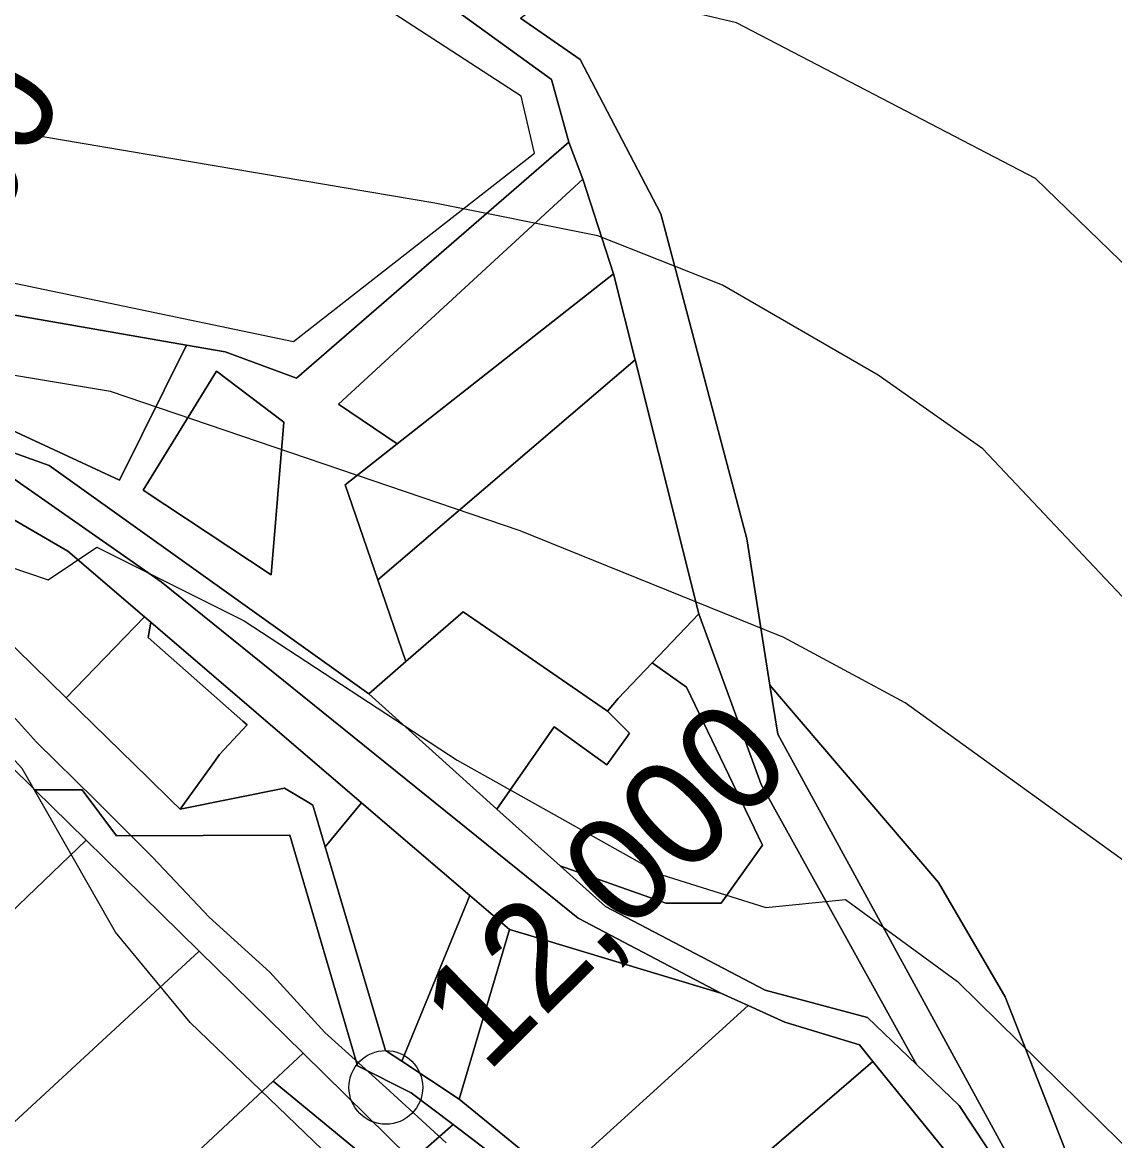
# Model space of a CAD drawing. Extents: x -510989 to -501240, y -1184665 to -1176098.
# Drawn here: x -509696.7 to -509563.3, y -1178915.4 to -1178778.9 of the extents above; entities that cross this region are included whole.
import ezdxf

# ---------------------------------------------------------------- set-up
doc = ezdxf.new("R2010")
doc.units = 0
for name, color, linetype in [('orna_puda', 7, 'Continuous'), ('ostatni_plocha_x_jina_plocha', 7, 'Continuous'), ('ostatni_plocha_x_neplodna_puda', 7, 'Continuous'), ('ostatni_plocha_x_ostatni_komunikace', 7, 'Continuous'), ('STAV_systematicke_odvodneni', 7, 'Continuous'), ('trasovani_toku', 7, 'Continuous'), ('trvaly_travni_porost', 7, 'Continuous'), ('vodni_plocha_x_vodni_tok_v_koryte_umelem', 7, 'Continuous'), ('vrstevnice_01', 7, 'Continuous'), ('vrstevnice_02', 7, 'Continuous'), ('zahrada', 7, 'Continuous'), ('zastavena_plocha_a_nadvori', 7, 'Continuous')]:
    doc.layers.add(name, color=color, linetype=linetype)

msp = doc.modelspace()

# ---------------------------------------------------------------- linework, layer by layer
at = {"layer": 'orna_puda'}
msp.add_lwpolyline([(-509652.84, -1178770.83), (-509632.06, -1178785.91), (-509629.95, -1178793.56), (-509663.21, -1178822.35), (-509671.92, -1178819.14), (-509676.62, -1178818.32), (-509716.28, -1178811.4), (-509733.55, -1178803.53), (-509745, -1178800.55), (-509753.46, -1178795.18), (-509763.27, -1178795.07), (-509780.47, -1178790.38), (-509792.83, -1178785.4), (-509812.54, -1178763.59)], dxfattribs=at)
for points in [[(-509628.25, -1178798.06), (-509624.49, -1178809.64), (-509650.92, -1178830.36), (-509658.08, -1178825.54)], [(-509624.49, -1178809.64), (-509621.87, -1178820.11), (-509653.28, -1178846.99), (-509657.26, -1178835.4), (-509650.92, -1178830.36)], [(-509716.28, -1178811.4), (-509676.62, -1178818.32), (-509684.79, -1178834.81), (-509719.18, -1178818.86)], [(-509621.87, -1178820.11), (-509619.02, -1178831.47), (-509614.09, -1178851.14), (-509619.8, -1178857.11), (-509623.95, -1178861.46), (-509625.24, -1178863.01), (-509637.41, -1178854.64), (-509642.85, -1178850.9), (-509649.85, -1178856.97), (-509653.28, -1178846.99)], [(-509664.75, -1178827.72), (-509666.31, -1178846.37), (-509681.9, -1178836.05), (-509672.96, -1178821.49)]]:
    msp.add_lwpolyline(points, close=True, dxfattribs=at)
at = {"layer": 'ostatni_plocha_x_jina_plocha'}
msp.add_lwpolyline([(-509592.83, -1178905.8), (-509580.92, -1178920.45), (-509607.12, -1178941.83), (-509609.6, -1178939.11), (-509619.24, -1178928.53)], close=True, dxfattribs=at)
at = {"layer": 'ostatni_plocha_x_neplodna_puda'}
for points in [[(-509629.95, -1178793.56), (-509628.25, -1178798.06), (-509658.08, -1178825.54), (-509650.92, -1178830.36), (-509657.26, -1178835.4), (-509653.28, -1178846.99), (-509649.85, -1178856.97), (-509654.38, -1178860.89), (-509693.38, -1178833.02), (-509738.37, -1178816.9), (-509738.14, -1178816.24), (-509719.18, -1178818.86), (-509684.79, -1178834.81), (-509676.62, -1178818.32), (-509671.92, -1178819.14), (-509663.21, -1178822.35)], [(-509664.75, -1178827.72), (-509672.96, -1178821.49), (-509681.9, -1178836.05), (-509666.31, -1178846.37)], [(-509614.09, -1178851.14), (-509606.48, -1178871.97), (-509587.52, -1178906.14), (-509593.49, -1178900.4), (-509605.99, -1178897.09), (-509615.4, -1178892.15), (-509625.49, -1178886.85), (-509631.02, -1178881.88), (-509618.11, -1178886.45), (-509611.34, -1178886.45), (-509606.32, -1178879.38), (-509615.59, -1178860.09), (-509619.8, -1178857.11)], [(-509695.13, -1178872.62), (-509689.36, -1178872.62), (-509685.15, -1178878.25), (-509664.01, -1178878.13), (-509655.75, -1178906.31), (-509649.2, -1178909.59), (-509644.09, -1178913.48), (-509649.06, -1178917.86), (-509649.47, -1178917.46), (-509662.4, -1178904.75), (-509675.09, -1178892.3), (-509688.86, -1178878.77)], [(-509644.09, -1178913.48), (-509638.43, -1178917.79), (-509633.84, -1178927.26), (-509636.71, -1178929.98), (-509649.06, -1178917.86)]]:
    msp.add_lwpolyline(points, close=True, dxfattribs=at)
msp.add_lwpolyline([(-509698.09, -1178834.35), (-509679.73, -1178847.21), (-509628.83, -1178888.28), (-509611.41, -1178897.42), (-509618.7, -1178895.23), (-509635.01, -1178890.32), (-509637.2, -1178889.66), (-509642.05, -1178885.5), (-509655.26, -1178874.19), (-509680.98, -1178852.16), (-509681.77, -1178851.48), (-509691.11, -1178843.49), (-509707.51, -1178833.95)], dxfattribs=at)
at = {"layer": 'ostatni_plocha_x_ostatni_komunikace'}
for points in [[(-509635.85, -1178778.43), (-509628.57, -1178783.46), (-509618.72, -1178802.31), (-509608.22, -1178841.97), (-509605.41, -1178859.83), (-509604.46, -1178865.81), (-509567.3, -1178933.86), (-509582.32, -1178911.15), (-509587.52, -1178906.14), (-509606.48, -1178871.97), (-509614.09, -1178851.14), (-509619.02, -1178831.47), (-509621.87, -1178820.11), (-509624.49, -1178809.64), (-509628.25, -1178798.06), (-509629.95, -1178793.56), (-509632.06, -1178785.91), (-509652.84, -1178770.83)], [(-509738.37, -1178816.9), (-509693.38, -1178833.02), (-509654.38, -1178860.89), (-509646.61, -1178867.88), (-509638.73, -1178874.96), (-509631.02, -1178881.88), (-509625.49, -1178886.85), (-509615.4, -1178892.15), (-509605.99, -1178897.09), (-509593.49, -1178900.4), (-509587.52, -1178906.14), (-509582.32, -1178911.15), (-509567.3, -1178933.86)], [(-509580.92, -1178920.45), (-509592.83, -1178905.8), (-509594.49, -1178903.76), (-509603.59, -1178900.97), (-509608.08, -1178898.93), (-509611.41, -1178897.42), (-509628.83, -1178888.28), (-509679.73, -1178847.21), (-509698.09, -1178834.35)]]:
    msp.add_lwpolyline(points, dxfattribs=at)
at = {"layer": 'STAV_systematicke_odvodneni'}
for p, q in [((-509635.76, -1178787.94), (-509657.14, -1178774.04)), ((-509634.16, -1178794.89), (-509635.76, -1178787.94)), ((-509663.56, -1178817.89), (-509634.16, -1178794.89)), ((-509699.37, -1178810.4), (-509663.56, -1178817.89))]:
    msp.add_line(p, q, dxfattribs=at)
at = {"layer": 'trasovani_toku'}
for p, q in [((-509694.93, -1178866.79), (-509701.65, -1178859.38)), ((-509687.8, -1178873.79), (-509694.93, -1178866.79)), ((-509680.74, -1178880.88), (-509687.8, -1178873.79)), ((-509673.87, -1178888.15), (-509680.74, -1178880.88)), ((-509666.47, -1178894.87), (-509673.87, -1178888.15)), ((-509659.72, -1178902.25), (-509666.47, -1178894.87)), ((-509652.29, -1178908.94), (-509659.72, -1178902.25)), ((-509644.94, -1178915.72), (-509652.29, -1178908.94))]:
    msp.add_line(p, q, dxfattribs=at)
msp.add_circle((-509652.29, -1178908.94), 4.5, dxfattribs=at)
at = {"layer": 'trvaly_travni_porost'}
msp.add_lwpolyline([(-509562.14, -1178932.28), (-509566.44, -1178924.06), (-509569.79, -1178915.5), (-509576.71, -1178897.88), (-509584.84, -1178883.94), (-509605.41, -1178859.83), (-509608.22, -1178841.97), (-509618.72, -1178802.31), (-509628.57, -1178783.46), (-509635.85, -1178778.43), (-509580.92, -1178737.68), (-509547.35, -1178710.26)], dxfattribs=at)
for points in [[(-509604.46, -1178865.81), (-509605.41, -1178859.83), (-509584.84, -1178883.94), (-509576.71, -1178897.88), (-509569.79, -1178915.5), (-509566.44, -1178924.06), (-509562.14, -1178932.28), (-509555.85, -1178941.14), (-509554.87, -1178946.25), (-509555.31, -1178946.59), (-509567.3, -1178933.86)], [(-509642.05, -1178885.5), (-509637.2, -1178889.66), (-509643.34, -1178910.36), (-509650.34, -1178905.75)]]:
    msp.add_lwpolyline(points, close=True, dxfattribs=at)
at = {"layer": 'vodni_plocha_x_vodni_tok_v_koryte_umelem'}
for points in [[(-509709.43, -1178843.69), (-509691.31, -1178861.39), (-509681.36, -1178871.11), (-509678.46, -1178873.95), (-509677.39, -1178874.99), (-509664.65, -1178872.41), (-509661.86, -1178874.08), (-509661.21, -1178874.47), (-509659.7, -1178879.56), (-509652.34, -1178904.43), (-509650.34, -1178905.75), (-509643.34, -1178910.36), (-509634.91, -1178917.24)], [(-509638.43, -1178917.79), (-509644.09, -1178913.48), (-509649.2, -1178909.59), (-509655.75, -1178906.31), (-509664.01, -1178878.13), (-509685.15, -1178878.25), (-509689.36, -1178872.62), (-509695.13, -1178872.62), (-509704.65, -1178863.27)]]:
    msp.add_lwpolyline(points, dxfattribs=at)
at = {"layer": 'vrstevnice_01'}
for points in [[(-509557.5, -1178813), (-509573, -1178798), (-509609.5, -1178779), (-509630.5, -1178774), (-509655.59, -1178761), (-509665.81, -1178758), (-509719.81, -1178757), (-509748.59, -1178754), (-509756.81, -1178752), (-509765.31, -1178747), (-509775.81, -1178735), (-509779.81, -1178724), (-509785.41, -1178688), (-509787.19, -1178663), (-509792.5, -1178630), (-509794.19, -1178596), (-509799.41, -1178581), (-509814.69, -1178558), (-509825.69, -1178528)], [(-509551.5, -1178889), (-509588.91, -1178862), (-509603.69, -1178854), (-509635.91, -1178841), (-509685.91, -1178824), (-509709.91, -1178820), (-509752.31, -1178818), (-509787.31, -1178811), (-509800.19, -1178807), (-509815.5, -1178799), (-509829.31, -1178786), (-509847, -1178765), (-509861, -1178755), (-509866.5, -1178755), (-509871, -1178763), (-509873.41, -1178774)]]:
    msp.add_lwpolyline(points, dxfattribs=at)
at = {"layer": 'vrstevnice_02'}
for points in [[(-509562.41, -1178849), (-509579.41, -1178831), (-509592.19, -1178822), (-509611.19, -1178811), (-509626.41, -1178805), (-509646.31, -1178801), (-509705.5, -1178791), (-509760.69, -1178787), (-509793.41, -1178780), (-509807.69, -1178771), (-509815.41, -1178762), (-509822.31, -1178750), (-509831.19, -1178617), (-509833.09, -1178606), (-509832.91, -1178594), (-509834.5, -1178581), (-509840.69, -1178564)], [(-509645, -1178931), (-509676.19, -1178901), (-509685.31, -1178890), (-509696.69, -1178870), (-509701.31, -1178865), (-509710.19, -1178858), (-509721.5, -1178854), (-509755.19, -1178853), (-509760.69, -1178849), (-509762, -1178846), (-509760.59, -1178842), (-509757.09, -1178839), (-509744.59, -1178835), (-509729.19, -1178836), (-509705.31, -1178843), (-509693.5, -1178847), (-509687.59, -1178843), (-509669.59, -1178852), (-509643.59, -1178869), (-509618.59, -1178883), (-509605.91, -1178887), (-509596.19, -1178886), (-509582.5, -1178896), (-509560.19, -1178918)]]:
    msp.add_lwpolyline(points, dxfattribs=at)
at = {"layer": 'zahrada'}
for points in [[(-509707.51, -1178833.95), (-509691.11, -1178843.49), (-509681.77, -1178851.48), (-509688.99, -1178858.98), (-509691.31, -1178861.39), (-509709.43, -1178843.69), (-509713.32, -1178839.9), (-509712.17, -1178838.72)], [(-509619.8, -1178857.11), (-509615.59, -1178860.09), (-509606.32, -1178879.38), (-509611.34, -1178886.45), (-509618.11, -1178886.45), (-509631.02, -1178881.88), (-509638.73, -1178874.96), (-509631.73, -1178864.94), (-509625.32, -1178869.56), (-509622.79, -1178866.05), (-509622.53, -1178865.69), (-509625.24, -1178863.01), (-509623.95, -1178861.46)], [(-509706.05, -1178864.66), (-509704.65, -1178863.27), (-509695.13, -1178872.62), (-509688.86, -1178878.77), (-509710.51, -1178899.51), (-509722.81, -1178880.19), (-509710.86, -1178869.46)], [(-509655.26, -1178874.19), (-509642.05, -1178885.5), (-509650.34, -1178905.75), (-509652.34, -1178904.43), (-509659.7, -1178879.56)], [(-509688.86, -1178878.77), (-509675.09, -1178892.3), (-509698.19, -1178913.69), (-509704.74, -1178906.2), (-509703.3, -1178904.85), (-509707.91, -1178899.97), (-509709.13, -1178901.11), (-509710.51, -1178899.51)], [(-509675.09, -1178892.3), (-509662.4, -1178904.75), (-509666.06, -1178908.17), (-509683.81, -1178924.77), (-509689.9, -1178930.46), (-509696.13, -1178927.07), (-509702.27, -1178920.33), (-509703.68, -1178918.78), (-509698.19, -1178913.69)], [(-509608.08, -1178898.93), (-509603.59, -1178900.97), (-509594.49, -1178903.76), (-509592.83, -1178905.8), (-509619.24, -1178928.53), (-509624.62, -1178932.8), (-509628.24, -1178931.28), (-509632.89, -1178921.5)], [(-509662.4, -1178904.75), (-509649.47, -1178917.46), (-509651.98, -1178919.78), (-509666.06, -1178908.17)], [(-509666.06, -1178908.17), (-509651.98, -1178919.78), (-509672.2, -1178938.49), (-509672.71, -1178938.96), (-509681.99, -1178928.64), (-509681, -1178927.68), (-509683.81, -1178924.77)]]:
    msp.add_lwpolyline(points, close=True, dxfattribs=at)
at = {"layer": 'zastavena_plocha_a_nadvori'}
for points in [[(-509642.85, -1178850.9), (-509637.41, -1178854.64), (-509625.24, -1178863.01), (-509622.53, -1178865.69), (-509622.79, -1178866.05), (-509625.32, -1178869.56), (-509631.73, -1178864.94), (-509638.73, -1178874.96), (-509646.61, -1178867.88), (-509654.38, -1178860.89), (-509649.85, -1178856.97)], [(-509681.77, -1178851.48), (-509680.98, -1178852.16), (-509681.29, -1178854.04), (-509669.75, -1178864.23), (-509669.23, -1178864.69), (-509672.59, -1178868.3), (-509673.71, -1178869.86), (-509677.39, -1178874.99), (-509678.46, -1178873.95), (-509681.36, -1178871.11), (-509691.31, -1178861.39), (-509688.99, -1178858.98)], [(-509680.98, -1178852.16), (-509655.26, -1178874.19), (-509659.7, -1178879.56), (-509661.21, -1178874.47), (-509661.86, -1178874.08), (-509664.65, -1178872.41), (-509677.39, -1178874.99), (-509673.71, -1178869.86), (-509672.59, -1178868.3), (-509669.23, -1178864.69), (-509669.75, -1178864.23), (-509681.29, -1178854.04)], [(-509637.2, -1178889.66), (-509635.01, -1178890.32), (-509618.7, -1178895.23), (-509611.41, -1178897.42), (-509608.08, -1178898.93), (-509632.89, -1178921.5), (-509634.91, -1178917.24), (-509643.34, -1178910.36)]]:
    msp.add_lwpolyline(points, close=True, dxfattribs=at)

# ---------------------------------------------------------------- texts
at = {"layer": 'trasovani_toku'}
for s, rotation, p in [('12,100', 63.9239, (-509714.75, -1178835.1)), ('12,000', 44.673, (-509639.97, -1178907.34))]:
    msp.add_text(s, height=13, rotation=rotation, dxfattribs=at).set_placement(p)

doc.saveas('drawing.dxf')
